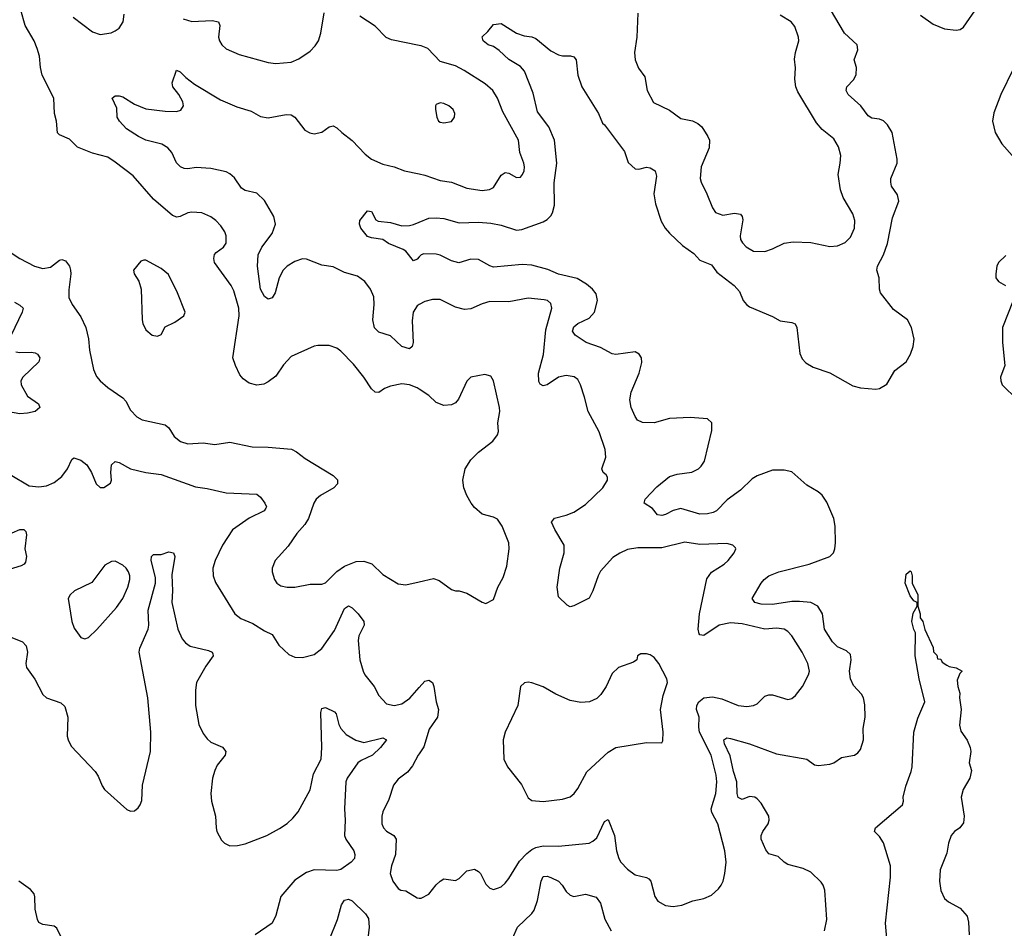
# Model space of a CAD drawing. Header units: inches. Extents: x 1682530 to 1839546, y 640742 to 791647.
# Tile 543 of 656: x 1787909 to 1793063, y 663744 to 668501. Entities that reach past the tile are written whole.
import ezdxf

# ---------------------------------------------------------------- set-up
doc = ezdxf.new("R2010")
doc.units = ezdxf.units.IN
doc.header["$MEASUREMENT"] = 0
doc.layers.add('B7686', color=7, linetype='Continuous')
doc.layers.add('B7696', color=7, linetype='Continuous')

msp = doc.modelspace()

# ---------------------------------------------------------------- linework, layer by layer
at = {"layer": 'B7686', "color": 5}
for points, elevation in [([(1790000, 666566.3), (1789990, 666573), (1789950, 666589.7), (1789910, 666593.6), (1789850, 666581.6), (1789818.8, 666570), (1789790, 666549.5), (1789770, 666551.6), (1789750, 666567.8), (1789709.8, 666629.8), (1789656.5, 666696.5), (1789590, 666765.6), (1789570, 666780.7), (1789530, 666794.5), (1789470, 666795.1), (1789450, 666792), (1789330, 666737.6), (1789290, 666694.7), (1789250, 666635.1), (1789210, 666604.8), (1789186.5, 666593.5), (1789150, 666587.2), (1789110, 666597.8), (1789079.9, 666619.9), (1789062, 666642), (1789038.2, 666690), (1789024.7, 666730), (1789057.7, 666950), (1789056, 666990), (1789050, 667014.5), (1789030, 667082), (1789016.4, 667110), (1788929.8, 667230), (1788925, 667250), (1788929.1, 667270.9), (1788937.6, 667282.4), (1788976.2, 667310), (1788989.7, 667330.3), (1788989.7, 667370), (1788983, 667390), (1788962.4, 667422.4), (1788935.6, 667450), (1788910, 667468), (1788862, 667490), (1788810, 667494), (1788790, 667489.7), (1788750, 667469.7), (1788732.5, 667467.5), (1788710, 667475.1), (1788610, 667560.5), (1788503.6, 667683.6), (1788410, 667754.3), (1788370, 667781.1), (1788290, 667802.2), (1788212.7, 667832.7), (1788170, 667875.8), (1788118.2, 667898.2), (1788107.9, 667907.9), (1788101.7, 667970), (1788092.1, 668010), (1788087.7, 668090), (1788027.5, 668210), (1788017.5, 668250), (1788013.6, 668310), (1788001.6, 668350), (1787985.8, 668390), (1787937.4, 668470), (1787914.9, 668550)], 560), ([(1788190, 668514.9), (1788290, 668436.5), (1788330, 668424.2), (1788387.7, 668432.3), (1788410, 668443), (1788430, 668457.3), (1788451.5, 668490), (1788456.8, 668530)], 560), ([(1788765.2, 668505.2), (1788811, 668491), (1788916.3, 668496.3), (1788950.2, 668490.2), (1788957.6, 668470), (1788950.5, 668410), (1788955.5, 668390), (1788967.7, 668370), (1788990, 668348), (1789058.2, 668318.2), (1789210, 668276.9), (1789250, 668271.5), (1789330, 668278.9), (1789370, 668296.5), (1789430, 668337), (1789456.6, 668363.4), (1789473.7, 668390), (1789486, 668430), (1789502.8, 668537.2)], 560), ([(1790000, 668366), (1789854.8, 668394.8), (1789826.9, 668406.9), (1789770, 668467.6), (1789690, 668519.8)], 540), ([(1790000, 667008.9), (1789990, 667003.1), (1789968.7, 666970), (1789964, 666924), (1789969.1, 666810), (1789963.1, 666790), (1789950, 666777.7), (1789910, 666790.7), (1789850, 666845.3), (1789790, 666864.7), (1789766.8, 666886.8), (1789757.7, 666930), (1789765.1, 667010), (1789762.6, 667050), (1789746.3, 667090), (1789715.6, 667130), (1789677.8, 667157.8), (1789610, 667178), (1789550, 667206.6), (1789490, 667215.1), (1789410, 667246.3), (1789390, 667248), (1789350, 667235.4), (1789310, 667211.2), (1789289, 667190), (1789268, 667150), (1789246.7, 667070), (1789230, 667044.5), (1789210, 667038), (1789190, 667052.3), (1789169.8, 667089.8), (1789154.8, 667210), (1789156.8, 667270), (1789176.8, 667310), (1789230, 667381.3), (1789247.7, 667430), (1789239.3, 667470), (1789190, 667553.7), (1789150, 667592), (1789090, 667607), (1789070, 667618.5), (1789033.6, 667673.6), (1789010, 667694.2), (1788990, 667704.4), (1788910, 667722.4), (1788833, 667727), (1788790, 667719.7), (1788770, 667721.1), (1788750.8, 667730.8), (1788730.7, 667750.7), (1788706.3, 667806.3), (1788684.2, 667830), (1788654, 667850), (1788570, 667870.5), (1788531.9, 667890), (1788468.7, 667930), (1788431.5, 667970), (1788419.6, 667990), (1788417.4, 668037.4), (1788393.2, 668090), (1788410, 668102), (1788430, 668102.4), (1788450, 668096.5), (1788510, 668058.7), (1788570, 668034), (1788670, 668021.7), (1788730, 668020.4), (1788753.3, 668026.7), (1788767, 668050), (1788763.6, 668070), (1788741.6, 668110), (1788711.8, 668150), (1788707.3, 668170), (1788730, 668236), (1788750, 668227.3), (1788778.4, 668198.4), (1788823.5, 668163.5), (1788961, 668081), (1789045.4, 668045.4), (1789121.8, 668021.8), (1789170, 667994.9), (1789210, 667987), (1789304.7, 668004.7), (1789330, 668002.4), (1789350.2, 667990.2), (1789402.2, 667922.2), (1789427.8, 667907.8), (1789450, 667903.7), (1789490, 667912.4), (1789530, 667940.5), (1789550, 667945.5), (1789570, 667934.9), (1789594.9, 667910), (1789650, 667868.5), (1789717.5, 667797.5), (1789751, 667771), (1789810, 667745), (1789870, 667730.3), (1789922.8, 667710), (1790000, 667693.1)], 540), ([(1790000, 667258.7), (1789990, 667247.8), (1789970, 667238.4), (1789930, 667288.3), (1789917.3, 667297.3), (1789839.5, 667330), (1789810, 667349.7), (1789750, 667358.8), (1789730, 667366.2), (1789694.7, 667410), (1789687.2, 667430), (1789689.8, 667450.2), (1789730, 667501), (1789750, 667497.3), (1789773.2, 667453.2), (1789786, 667446), (1789850, 667439.5), (1789910, 667421.3), (1789950, 667423.1), (1789970, 667428.5), (1790000, 667441.2)], 520), ([(1787838.6, 667298.6), (1787910, 667250.2), (1787987.7, 667210), (1788030, 667198.9), (1788070, 667206), (1788118.3, 667241.7), (1788130, 667245.3), (1788150, 667238.7), (1788170, 667210.4), (1788175.9, 667190), (1788177.1, 667170), (1788166.2, 667086.2), (1788166.8, 667046.8), (1788184.9, 667010), (1788230, 666945.5), (1788256.1, 666890), (1788270.2, 666830.2), (1788275.2, 666770), (1788295.8, 666670), (1788312, 666632), (1788330.2, 666610.2), (1788370, 666574.9), (1788450, 666521.3), (1788464.2, 666504.2), (1788490, 666456.4), (1788522, 666422), (1788550, 666406.7), (1788670, 666380.4), (1788690, 666364.9), (1788718, 666318), (1788751.7, 666291.7), (1788790, 666280.3), (1788870, 666284.9), (1788930, 666276.5), (1789010, 666288.7), (1789125.4, 666265.4), (1789210, 666263.2), (1789331.6, 666251.6), (1789358.6, 666238.6), (1789403.2, 666203.2), (1789550, 666115.3), (1789572.6, 666092.6), (1789572.2, 666070), (1789554.4, 666050), (1789483.1, 666010), (1789462, 665990), (1789448.7, 665970), (1789420.3, 665890), (1789402.4, 665857.6), (1789359.5, 665810), (1789314.9, 665745.1), (1789246.7, 665670), (1789230.4, 665630), (1789230.4, 665610), (1789243.7, 665570), (1789255.5, 665550), (1789276.7, 665536.7), (1789310, 665530.3), (1789350, 665530.3), (1789430, 665545.3), (1789490, 665544.9), (1789510, 665552), (1789568.5, 665611.5), (1789610, 665639.2), (1789670, 665663.9), (1789710, 665666.5), (1789752.1, 665652.1), (1789810, 665596.4), (1789890, 665546.7), (1789930, 665541.3), (1790000, 665557.6)], 560), ([(1787881.8, 667021.8), (1787910, 667006.4), (1787928.2, 666990), (1787923.1, 666970), (1787865, 666850)], 540), ([(1787890, 666762.3), (1787910, 666757.6), (1787970, 666760.2), (1787990, 666756.9), (1788002, 666750), (1788015.6, 666730), (1788010.3, 666710), (1787925.3, 666630), (1787914.9, 666610), (1787917.8, 666590), (1787950, 666530.5), (1788007.3, 666490), (1788014, 666470), (1787990.8, 666450), (1787950, 666440.3), (1787910, 666437.1), (1787850, 666447.3)], 540), ([(1787859.4, 666119.4), (1787959.6, 666059.6), (1788010, 666054.6), (1788050, 666061.1), (1788090, 666077.6), (1788130, 666108.5), (1788158.9, 666150), (1788182.3, 666197.7), (1788192.7, 666207.3), (1788230, 666195.3), (1788261.3, 666170), (1788285.7, 666130), (1788310, 666071), (1788330, 666051), (1788350, 666051), (1788385.2, 666074.8), (1788389.3, 666090.7), (1788385.6, 666130), (1788389.7, 666170), (1788410, 666188), (1788430, 666182), (1788490, 666150.2), (1788570, 666130.3), (1788650, 666120.2), (1788830, 666054.3), (1788890, 666046.3), (1788990, 666023.2), (1789150, 666017.6), (1789170, 666000.5), (1789192.7, 665970), (1789201.3, 665950), (1789197.1, 665942.9), (1789188.2, 665930), (1789110, 665891.5), (1789023.6, 665830), (1788970.2, 665750), (1788932.8, 665670), (1788920.9, 665630), (1788922.6, 665590), (1788933.9, 665553.9), (1789035.8, 665390), (1789066.2, 665366.2), (1789130, 665340.2), (1789190, 665300.7), (1789230, 665282), (1789265.6, 665225.6), (1789317.6, 665177.6), (1789350, 665163.7), (1789390, 665162.3), (1789450, 665178), (1789490, 665207.9), (1789557.7, 665302.3), (1789610, 665418.4), (1789630, 665431.7), (1789650, 665420.9), (1789681.7, 665390), (1789710.3, 665350), (1789711.8, 665330), (1789685.1, 665274.9), (1789680.6, 665250), (1789689.3, 665149.3), (1789706.3, 665090), (1789716.5, 665070), (1789764.9, 665010), (1789790, 664963), (1789830, 664919.1), (1789870, 664910.3), (1789910, 664918.9), (1789950.7, 664949.3), (1790000, 665004.7)], 540), ([(1787830, 665796), (1787910, 665831.7), (1787931.8, 665831.8), (1787941.1, 665821.1), (1787944.4, 665804.4), (1787936.5, 665730), (1787944.2, 665690), (1787939.4, 665660.6), (1787932.7, 665650), (1787917.7, 665642.3), (1787794.6, 665605.4)], 520), ([(1787850, 665274), (1787923.5, 665243.5), (1787942.6, 665222.6), (1787950.2, 665190), (1787941.3, 665130), (1787945.8, 665110), (1787987.9, 665047.9), (1788030, 664967.2), (1788050.6, 664950), (1788125, 664925), (1788145.6, 664905.6), (1788162, 664850), (1788158.3, 664750), (1788162.3, 664730), (1788178, 664698), (1788304.5, 664564.5), (1788320.4, 664540.4), (1788340.3, 664490), (1788353.7, 664470), (1788470, 664365.5), (1788490, 664356.3), (1788510, 664359.1), (1788530, 664374), (1788540.7, 664390), (1788547.9, 664412.1), (1788552.8, 664492.8), (1788594.1, 664670), (1788595.9, 664770), (1788580.2, 664950), (1788534.6, 665190), (1788538.1, 665210), (1788582.4, 665310), (1788585.9, 665330), (1788581.3, 665410), (1788620.4, 665550), (1788619.7, 665579.7), (1788598.4, 665670), (1788598.7, 665690), (1788610, 665701.3), (1788650, 665700.3), (1788690, 665715.5), (1788714, 665710), (1788722, 665690), (1788705.6, 665594.4), (1788708.7, 665510), (1788705, 665450), (1788736.9, 665310), (1788759.6, 665259.6), (1788777.8, 665237.8), (1788801.1, 665221.1), (1788898, 665198), (1788917.3, 665190), (1788919.9, 665179.9), (1788921.6, 665170), (1788883, 665117), (1788835.2, 665030), (1788829.4, 664990), (1788830.2, 664910.2), (1788847.1, 664810), (1788870, 664763.8), (1788890, 664735.5), (1788910, 664718.4), (1788971.4, 664691.4), (1788988.2, 664670), (1788984.9, 664650), (1788942.6, 664597.4), (1788930.6, 664570.6), (1788919.3, 664530), (1788910.2, 664449.8), (1788913.6, 664410), (1788934.3, 664330), (1788937, 664270), (1788942, 664250), (1788965.3, 664205.3), (1788980.7, 664190), (1789010, 664175.8), (1789050, 664176.5), (1789090, 664186), (1789202.7, 664230), (1789270, 664265.5), (1789310, 664292.6), (1789339.7, 664320.3), (1789366.4, 664353.6), (1789430, 664469), (1789447.4, 664552.6), (1789486.8, 664630), (1789491.5, 664690), (1789485.9, 664874.1), (1789490, 664894), (1789510, 664900.3), (1789557.7, 664877.7), (1789566.5, 664866.5), (1789580.2, 664810), (1789590.3, 664790), (1789618.6, 664758.6), (1789668.5, 664728.5), (1789710, 664716.9), (1789810, 664740.4), (1789830, 664731.3), (1789797, 664690), (1789755.3, 664650), (1789697.2, 664622.8), (1789679.7, 664610), (1789624.2, 664530), (1789617.2, 664510), (1789609.3, 664370), (1789613.7, 664310), (1789610.2, 664230.2), (1789616, 664210), (1789658.6, 664150), (1789663.9, 664130), (1789661.5, 664110), (1789644.6, 664090), (1789590, 664051.7), (1789570, 664046.4), (1789450, 664049.8), (1789410, 664035.6), (1789350, 663995.1), (1789276.1, 663910), (1789250.3, 663810), (1789230.4, 663770), (1789141.3, 663710)], 520), ([(1790000, 664657.7), (1789994.7, 664650), (1789966.1, 664593.9), (1789938.5, 664561.5), (1789890, 664523.7), (1789866.4, 664493.6), (1789841.2, 664418.8), (1789810, 664353.2), (1789804.6, 664330), (1789804.2, 664290), (1789813, 664270), (1789830, 664253), (1789867.3, 664230), (1789880.5, 664210), (1789877.1, 664130), (1789855.8, 664070), (1789848.2, 664030), (1789862.8, 663990), (1789890, 663951.3), (1789904, 663944), (1789930, 663940.7), (1789990, 663902.8), (1790000, 663901.7)], 540), ([(1788130, 663689.6), (1788104, 663744), (1788090, 663754.2), (1788030, 663763.5), (1788010, 663774), (1788002, 663790), (1787990, 663844), (1787988.8, 663908.8), (1787984.5, 663924.5), (1787966.6, 663946.6), (1787905.2, 663990)], 520), ([(1789530, 663681.6), (1789572.7, 663790), (1789593.4, 663866.6), (1789609.8, 663890.2), (1789630, 663896), (1789650, 663887.6), (1789719.3, 663819.3), (1789734.7, 663794.7), (1789739, 663750), (1789732.4, 663690)], 520)]:
    msp.add_lwpolyline(points, dxfattribs=dict(at, elevation=elevation))
for points, elevation in [([(1788570, 667242.7), (1788558.8, 667241.2), (1788543.5, 667236.5), (1788504.7, 667190), (1788508, 667170), (1788532.4, 667132.4), (1788544.9, 667090), (1788550.7, 666930), (1788554.8, 666910), (1788570, 666878), (1788602, 666850), (1788630, 666844.7), (1788650, 666852), (1788670, 666892), (1788722, 666918), (1788768, 666950), (1788775.3, 666970), (1788736, 667070), (1788687.5, 667167.5), (1788650, 667198)], 580), ([(1788410, 665665.6), (1788390, 665664.5), (1788354.4, 665645.6), (1788286.5, 665553.5), (1788195.5, 665510), (1788173.4, 665490), (1788164, 665470), (1788182.4, 665350), (1788195.1, 665315.1), (1788230, 665266.8), (1788250, 665258.8), (1788270, 665266.8), (1788312.5, 665307.5), (1788416.1, 665423.9), (1788450, 665470.7), (1788474.7, 665530), (1788485.6, 665570), (1788485.1, 665590), (1788478.4, 665610), (1788466.6, 665630), (1788450, 665644.5)], 540)]:
    msp.add_lwpolyline(points, close=True, dxfattribs=dict(at, elevation=elevation))
at = {"layer": 'B7696', "color": 5}
for points, elevation in [([(1790000, 667441.2), (1790050, 667462.3), (1790090, 667463.9), (1790130, 667459.3), (1790210, 667438), (1790310, 667441.2), (1790376.1, 667436.1), (1790430, 667425), (1790510, 667399.8), (1790537.4, 667402.6), (1790650, 667442.4), (1790670, 667454.3), (1790690, 667474), (1790698.8, 667490), (1790708.1, 667530), (1790706.9, 667646.9), (1790720.6, 667750), (1790709, 667870), (1790679.2, 667939.2), (1790618.9, 668018.9), (1790596.2, 668116.2), (1790551.7, 668231.7), (1790530, 668255.6), (1790470, 668292), (1790419.8, 668339.8), (1790390, 668360.7), (1790362, 668370), (1790335.3, 668390), (1790329.4, 668410.6), (1790360.4, 668439.6), (1790390, 668476), (1790430, 668480.7), (1790510, 668430.6), (1790550, 668416), (1790590, 668410.7), (1790610, 668401.6), (1790690, 668337.6), (1790730, 668317), (1790750, 668312.2), (1790792.2, 668312.2), (1790810, 668306.8), (1790822, 668290), (1790830.3, 668210), (1790852, 668150), (1790938, 668010), (1790959.3, 667959.3), (1790970, 667950.6), (1791074.9, 667810), (1791094, 667754), (1791130, 667720.7), (1791150, 667718), (1791190, 667728), (1791210, 667724.9), (1791236.3, 667710), (1791242, 667682), (1791229.1, 667590), (1791236.4, 667536.4), (1791266.6, 667446.6), (1791287.2, 667410), (1791310, 667382.4), (1791379.3, 667319.3), (1791437.1, 667277.1), (1791470, 667241.6), (1791530, 667218.3), (1791558.9, 667178.9), (1791649.1, 667110), (1791677.2, 667077.2), (1791696.5, 667030), (1791712.7, 667010), (1791730, 666998), (1791850, 666946.4), (1791890, 666924.4), (1791950, 666915.8), (1791968.5, 666908.5), (1791976.5, 666890), (1791992.8, 666752.8), (1792004.5, 666724.5), (1792023.8, 666703.8), (1792062.4, 666682.4), (1792150, 666651.7), (1792270, 666583.1), (1792310, 666573.4), (1792390, 666566.3), (1792410, 666570.4), (1792447.1, 666592.9), (1792490, 666664.4), (1792549.6, 666710), (1792571.5, 666750), (1792585.6, 666790), (1792591.1, 666828.9), (1792577.2, 666890), (1792556, 666930), (1792483.6, 666983.6), (1792415.3, 667070), (1792409.8, 667090), (1792407.2, 667150), (1792396.4, 667190), (1792399.8, 667210), (1792429.9, 667270.1), (1792451.5, 667330), (1792477.1, 667462.9), (1792511.5, 667550), (1792504.4, 667584.4), (1792473, 667630), (1792468.2, 667650), (1792469.7, 667670), (1792501.5, 667750), (1792501.5, 667770), (1792475.8, 667910), (1792452.2, 667950), (1792430, 667971.3), (1792410, 667980.5), (1792370, 667985.1), (1792350, 667996.9), (1792312.4, 668050), (1792245.1, 668110), (1792234.5, 668130), (1792239.3, 668150), (1792273.6, 668186.4), (1792287.6, 668212.4), (1792288.8, 668250), (1792276.8, 668290), (1792296.9, 668343.1), (1792292.4, 668370), (1792227.1, 668430), (1792153.8, 668553.8)], 520), ([(1792625, 668525), (1792690, 668477.8), (1792750, 668453.1), (1792810, 668445.5), (1792832, 668450), (1792850, 668462), (1792924.8, 668570)], 520), ([(1791145.1, 668534.9), (1791139.6, 668410), (1791127, 668330), (1791130.3, 668290), (1791147.8, 668247.8), (1791181.5, 668201.5), (1791193.1, 668130), (1791227.1, 668067.1), (1791310, 668026.7), (1791370, 667983.1), (1791430, 667971.6), (1791458, 667958), (1791479.2, 667939.2), (1791511.3, 667890), (1791519.1, 667870), (1791518.6, 667830), (1791476.2, 667730), (1791471.1, 667670), (1791475.6, 667650), (1791506.5, 667590), (1791535.1, 667515.1), (1791551.9, 667491.9), (1791590, 667477.6), (1791650, 667487.6), (1791682.3, 667482.3), (1791691.3, 667471.3), (1791693.5, 667453.5), (1791680.9, 667370), (1791682.4, 667350), (1791691.8, 667331.8), (1791711.8, 667311.8), (1791750, 667288.7), (1791810, 667287.6), (1791850, 667300.9), (1791910, 667330.3), (1791957.4, 667337.4), (1792050, 667334.9), (1792150, 667312.7), (1792190, 667317.6), (1792230, 667334), (1792257.3, 667362.7), (1792278.5, 667410), (1792280.4, 667450), (1792270, 667483.7), (1792219.7, 667570), (1792205.1, 667610), (1792192.4, 667690), (1792204.4, 667750), (1792207.1, 667790), (1792195, 667835), (1792170, 667878), (1792110, 667925.6), (1792080.6, 667960.6), (1791983, 668123), (1791971.7, 668150), (1791966, 668190), (1791969.7, 668249.7), (1791964.9, 668295.1), (1791969.6, 668330), (1791987.3, 668390), (1791985.1, 668410), (1791965.6, 668465.6), (1791947.8, 668490), (1791890, 668524.1)], 540), ([(1790000, 667693.1), (1790030, 667686.5), (1790110, 667659.6), (1790170.3, 667650.3), (1790250, 667618), (1790330, 667605.8), (1790368.8, 667611.2), (1790390, 667623.1), (1790430, 667687.7), (1790450, 667700.7), (1790470, 667697.3), (1790510, 667674), (1790530, 667677.3), (1790540.9, 667690), (1790549.5, 667710), (1790551.1, 667730), (1790547.8, 667750), (1790526.3, 667806.3), (1790520.9, 667870), (1790438.9, 668018.9), (1790410.8, 668090), (1790385.6, 668130), (1790345.1, 668165.1), (1790235.4, 668235.4), (1790190, 668258.7), (1790110, 668282.7), (1790046, 668350), (1790010, 668364), (1790000, 668366)], 540), ([(1793110, 668242), (1793044.9, 668110), (1793007.6, 668012.4), (1793001.8, 667970), (1793014.9, 667910), (1793050, 667850.4), (1793103.7, 667790)], 520), ([(1792121.1, 663730), (1792133.3, 663790), (1792124.1, 663944.1), (1792115.1, 663970), (1792104.5, 663984.5), (1792050, 664037.7), (1792010, 664056.4), (1791930, 664077.4), (1791910, 664089.6), (1791878.8, 664118.8), (1791830, 664133.3), (1791814.6, 664154.6), (1791790.7, 664210), (1791790.7, 664230), (1791798.4, 664250), (1791826.8, 664290), (1791832.3, 664310), (1791829.8, 664330), (1791790, 664398.2), (1791770, 664421.6), (1791756.9, 664430), (1791730, 664433.7), (1791690, 664418.7), (1791670, 664428.3), (1791664.4, 664450), (1791663, 664510), (1791645.1, 664565.1), (1791627.3, 664647.3), (1791598.3, 664710), (1791594.7, 664730), (1791610, 664740.2), (1791630, 664737.1), (1791729.5, 664709.5), (1791870, 664658), (1792029.1, 664629.1), (1792070, 664599.6), (1792090, 664596.1), (1792150, 664602.8), (1792170, 664610.3), (1792210, 664638), (1792278, 664650), (1792296.8, 664663.2), (1792310, 664680.5), (1792326.4, 664730), (1792324, 664790), (1792333.7, 664850), (1792333.2, 664913.2), (1792326.4, 664950), (1792314.5, 664970), (1792274.2, 665014.2), (1792257.8, 665050), (1792253.2, 665090), (1792261.5, 665150), (1792257.4, 665177.4), (1792236.5, 665196.5), (1792190, 665217.4), (1792164.2, 665244.2), (1792121.6, 665310), (1792111.4, 665390), (1792087.2, 665430), (1792050, 665449.8), (1791990, 665455.5), (1791950, 665454.2), (1791850, 665439.1), (1791790, 665440.2), (1791757.6, 665450), (1791743, 665470), (1791790.8, 665550), (1791805.6, 665570), (1791831.2, 665590), (1791882, 665610), (1792041.3, 665650), (1792148.8, 665691.2), (1792169.6, 665710), (1792176.4, 665730), (1792178.8, 665761.2), (1792177, 665850), (1792171.3, 665890), (1792134.6, 665974.6), (1792110, 666011.3), (1792088.8, 666028.8), (1792030, 666063.1), (1791950, 666132.8), (1791910, 666143.1), (1791850, 666142.6), (1791770, 666113.5), (1791743.1, 666096.9), (1791682.4, 666037.6), (1791613.1, 665986.9), (1791556.5, 665930), (1791538.6, 665921.4), (1791510, 665913), (1791470, 665911.6), (1791370, 665941.1), (1791330, 665931.1), (1791289.6, 665909.6), (1791270, 665904.7), (1791248, 665908), (1791222, 665942), (1791177.2, 665970), (1791183.7, 665990), (1791245, 666055), (1791310, 666108.8), (1791350, 666121.7), (1791428.2, 666131.8), (1791462.7, 666150), (1791477, 666163), (1791493, 666190), (1791531.5, 666350), (1791532, 666390), (1791510, 666412), (1791418.8, 666418.8), (1791310, 666413.3), (1791229.7, 666389.7), (1791170, 666391.3), (1791143.8, 666403.8), (1791130, 666423.7), (1791109.8, 666470), (1791103.5, 666510), (1791109.8, 666550.2), (1791151.5, 666650), (1791166.3, 666706.3), (1791164.5, 666730), (1791152.3, 666750), (1791130, 666761.6), (1791030, 666747.7), (1791010, 666750.9), (1790950, 666784.6), (1790874, 666810), (1790817, 666850), (1790802.9, 666870), (1790810, 666893.7), (1790830, 666910.3), (1790890, 666938), (1790917.7, 666970), (1790933.7, 667030), (1790925.8, 667065.8), (1790908.3, 667090), (1790876.1, 667116.1), (1790826.4, 667146.4), (1790730, 667168.6), (1790673.1, 667193.1), (1790590, 667215.9), (1790538.5, 667218.5), (1790390, 667205.8), (1790370, 667211.8), (1790310, 667245.3), (1790270, 667246.3), (1790208.1, 667228.1), (1790170, 667238.2), (1790110, 667268.7), (1790090, 667273.8), (1790025.4, 667274.6), (1790010.2, 667269.8), (1790000, 667258.7)], 520), ([(1793070, 667266), (1793032.4, 667230), (1793024.2, 667210), (1793017.6, 667170), (1793018.4, 667150), (1793032.7, 667130), (1793069.3, 667109.3)], 520), ([(1790000, 663901.7), (1790010, 663900.7), (1790050, 663922.8), (1790090, 663970.8), (1790110, 663990.8), (1790130, 664002.8), (1790190, 663994), (1790210, 664004), (1790250, 664044), (1790290, 664053.4), (1790310, 664042), (1790320.5, 664030), (1790350, 663974.8), (1790370, 663954), (1790390, 663947.3), (1790410, 663953), (1790430, 663961.6), (1790450, 663979.3), (1790470, 664003.8), (1790525.1, 664094.9), (1790563.9, 664136.1), (1790590, 664155.6), (1790610, 664166), (1790650, 664175), (1790730, 664173.4), (1790890, 664188.9), (1790910, 664199.6), (1790930, 664218), (1790970, 664303), (1790990, 664314), (1791022.5, 664230), (1791032.6, 664150), (1791044.6, 664110), (1791056.1, 664090), (1791090, 664053.7), (1791130, 664023.1), (1791190, 664010.3), (1791202.3, 664002.3), (1791212.2, 663990), (1791234.4, 663910), (1791250, 663885.5), (1791290, 663863.8), (1791330, 663857.3), (1791375.5, 663864.5), (1791431.9, 663888.1), (1791490, 663900.5), (1791530, 663918), (1791567, 663950), (1791581.6, 663970), (1791591.3, 663990), (1791600.5, 664030), (1791606.9, 664090), (1791599.7, 664150), (1791562.8, 664290), (1791532.8, 664350), (1791529.1, 664369.1), (1791553.6, 664450), (1791558.4, 664510), (1791555.2, 664544.8), (1791528.7, 664650), (1791467.6, 664770), (1791463.6, 664796.4), (1791466.2, 664850), (1791452.5, 664890), (1791453.3, 664910), (1791464, 664930), (1791490, 664950.2), (1791535, 664955), (1791584.8, 664944.8), (1791670, 664910.2), (1791715.8, 664904.2), (1791750, 664910.3), (1791770, 664919.5), (1791810, 664959.5), (1791830, 664965.7), (1791850, 664966), (1791930, 664942.4), (1791950, 664946.4), (1791970, 664962), (1792006.8, 665010), (1792037.7, 665070), (1792042.9, 665090), (1792034.8, 665130), (1792005, 665190), (1791950, 665274.7), (1791930, 665296.9), (1791910, 665309.7), (1791870, 665315.3), (1791810, 665309.8), (1791690, 665337.5), (1791630, 665343.5), (1791570, 665330.9), (1791490, 665276.9), (1791470, 665280.7), (1791466.2, 665286.2), (1791460.8, 665310), (1791468, 665390), (1791506.4, 665573.6), (1791531.1, 665608.9), (1791596, 665650), (1791618, 665670), (1791649.2, 665710), (1791657.2, 665730), (1791655.1, 665735.1), (1791642, 665750), (1791610, 665758.4), (1791470, 665753.7), (1791390, 665764.7), (1791270, 665736.5), (1791144.2, 665735.8), (1791090, 665726.2), (1791050, 665708.6), (1791014.6, 665685.4), (1790950, 665613), (1790936.5, 665590), (1790909.1, 665510.9), (1790890, 665472.3), (1790810, 665431.8), (1790790, 665427.3), (1790775.3, 665435.3), (1790730, 665479), (1790723.1, 665530), (1790735.6, 665630), (1790759.7, 665710), (1790758.9, 665750), (1790710, 665831.8), (1790693.7, 665870), (1790708.3, 665891.7), (1790770, 665906), (1790810, 665922.6), (1790870, 665963.2), (1790961.2, 666050), (1790986, 666090), (1790986.5, 666106.5), (1790978.8, 666118.8), (1790963.7, 666130), (1790956, 666150), (1790977.5, 666210), (1790974, 666250), (1790943, 666343), (1790884.8, 666450), (1790865.2, 666525.2), (1790843.9, 666590), (1790830, 666617.6), (1790811.4, 666631.4), (1790770, 666638.2), (1790730, 666629.8), (1790670, 666589.7), (1790650, 666584), (1790633.5, 666593.5), (1790626.3, 666606.3), (1790624.6, 666650), (1790651.7, 666748.3), (1790663.2, 666876.8), (1790694.7, 666990), (1790690, 667015.1), (1790672.7, 667030), (1790655, 667035), (1790570, 667042.6), (1790470, 667023.5), (1790370, 667025.4), (1790330, 667014), (1790270, 666987.1), (1790236.7, 666983.3), (1790190, 666996.5), (1790110, 667035.3), (1790070, 667035.6), (1790030, 667026.2), (1790000, 667008.9)], 540), ([(1793109.1, 667030.9), (1793053.6, 666890), (1793053, 666810), (1793066.2, 666690), (1793043.6, 666630), (1793043.9, 666610), (1793052.4, 666590), (1793130, 666513.1)], 520), ([(1790000, 665557.6), (1790075.2, 665575.2), (1790104.5, 665564.5), (1790170, 665518), (1790190, 665511.3), (1790210, 665511.3), (1790250, 665498), (1790330, 665451.3), (1790350, 665444.7), (1790390, 665464.7), (1790412.7, 665530), (1790440.1, 665579.9), (1790459.5, 665640.5), (1790470.9, 665730), (1790470, 665762), (1790434.5, 665850), (1790410, 665886), (1790390, 665896.2), (1790330, 665911.6), (1790290, 665947), (1790271.8, 665970), (1790250, 666009.2), (1790234.3, 666050), (1790228.6, 666090), (1790241.1, 666150), (1790270, 666197.1), (1790310, 666237.1), (1790385.6, 666294.4), (1790410, 666327.3), (1790415.6, 666344.4), (1790411.5, 666390), (1790423, 666450), (1790420.5, 666470), (1790389.3, 666609.3), (1790375.1, 666635.1), (1790344, 666644), (1790270, 666629), (1790250, 666608.7), (1790205.7, 666514.3), (1790190, 666495.1), (1790170, 666483.6), (1790130, 666480.5), (1790090, 666497.4), (1790050, 666532.6), (1790000, 666566.3)], 560), ([(1792447.8, 663690), (1792441.2, 663770), (1792467.9, 664012.1), (1792466.6, 664070), (1792431.3, 664191.3), (1792410, 664224.2), (1792384, 664250), (1792389, 664270), (1792529.7, 664390.3), (1792534.5, 664410), (1792533.3, 664430), (1792547.9, 664487.9), (1792576, 664564), (1792581.3, 664590), (1792590, 664770.8), (1792610, 664844), (1792646, 664930), (1792617.2, 665050), (1792596.3, 665170), (1792598, 665290), (1792588.6, 665308.6), (1792579.5, 665350), (1792586.3, 665393.7), (1792606, 665430), (1792606, 665450), (1792590, 665458), (1792570, 665484), (1792544.7, 665550), (1792550, 665598), (1792570, 665614.8), (1792576, 665610), (1792580.7, 665590), (1792580.5, 665550), (1792610.4, 665490), (1792610.7, 665430.7), (1792622.8, 665390), (1792622.8, 665370), (1792636, 665350), (1792647.3, 665307.3), (1792690, 665214), (1792692, 665192), (1792710, 665174), (1792714, 665154), (1792730, 665152), (1792738, 665138), (1792761.4, 665121.4), (1792774, 665114), (1792810, 665106.8), (1792842, 665090), (1792830, 665078), (1792816.8, 665043.2), (1792819.1, 665010), (1792830, 664974), (1792828.4, 664950), (1792836.9, 664890), (1792827.7, 664807.7), (1792835.9, 664775.9), (1792868.1, 664728.1), (1792884.9, 664690), (1792887.7, 664670), (1792879.1, 664610), (1792890.7, 664570), (1792882, 664530), (1792848, 664470), (1792837.3, 664430), (1792852.1, 664330), (1792850, 664295.6), (1792830, 664269.8), (1792801.7, 664250), (1792784.3, 664230), (1792771.1, 664190), (1792762.1, 664137.9), (1792727.9, 664050), (1792723.2, 663990), (1792730, 663941), (1792750, 663900.5), (1792770, 663883), (1792831, 663850), (1792867.7, 663807.7), (1792876.1, 663776.1), (1792878.5, 663710)], 480), ([(1790000, 665004.7), (1790030, 665038.4), (1790050, 665043), (1790070, 665030.6), (1790077.4, 665010), (1790088.9, 664930), (1790100.9, 664890), (1790096.5, 664850), (1790052.9, 664787.1), (1790025.5, 664694.5), (1790000, 664657.7)], 540), ([(1790489.3, 663690), (1790515, 663750), (1790590, 663821.6), (1790601.6, 663838.4), (1790619.2, 663890), (1790638, 663990), (1790650, 664014.7), (1790670, 664016.1), (1790689.8, 664010.2), (1790729.1, 663990), (1790748.5, 663970), (1790770, 663937), (1790790, 663918), (1790810, 663910.4), (1790870, 663923.1), (1790927.2, 663907.2), (1790950, 663874.8), (1790972.3, 663792.3), (1791006, 663730)], 520)]:
    msp.add_lwpolyline(points, dxfattribs=dict(at, elevation=elevation))
at = {"layer": 'B7696', "color": 5, "elevation": 560}
for points in [[(1790110, 668065.1), (1790090, 668057.2), (1790085.5, 668050), (1790085.3, 668030), (1790092.7, 667990), (1790102, 667970), (1790110, 667963.8), (1790130, 667961.3), (1790170, 667968.4), (1790186, 667990), (1790186.6, 668010), (1790178, 668030), (1790156, 668050), (1790130, 668061.6)], [(1791190, 665180.9), (1791159.8, 665180.2), (1791142.8, 665170), (1791138.8, 665150), (1791122.3, 665137.7), (1791044, 665110), (1791010, 665077.2), (1790979.1, 665010), (1790951.9, 664968.1), (1790930, 664946.6), (1790892, 664930), (1790846.5, 664926.5), (1790790, 664936.3), (1790716, 664970), (1790650, 665007.6), (1790590, 665029.3), (1790570, 665033.2), (1790550.8, 665029.2), (1790530.7, 665009.3), (1790517, 664910), (1790450.4, 664770), (1790439.3, 664730), (1790443.8, 664630), (1790462, 664590), (1790536.7, 664496.7), (1790570, 664427.3), (1790590, 664413.4), (1790650, 664408.5), (1790750, 664419.5), (1790790, 664432.4), (1790810.8, 664449.2), (1790830, 664474.9), (1790877.1, 664562.9), (1790990, 664665.3), (1791029.8, 664690.2), (1791190, 664715.8), (1791270, 664714), (1791275.3, 664724.7), (1791278, 664770), (1791263.1, 664890), (1791277.6, 664962.4), (1791299.6, 665030), (1791296.9, 665050), (1791255.1, 665130), (1791230, 665160.9), (1791210, 665175.1)]]:
    msp.add_lwpolyline(points, close=True, dxfattribs=at)

doc.saveas('drawing.dxf')
